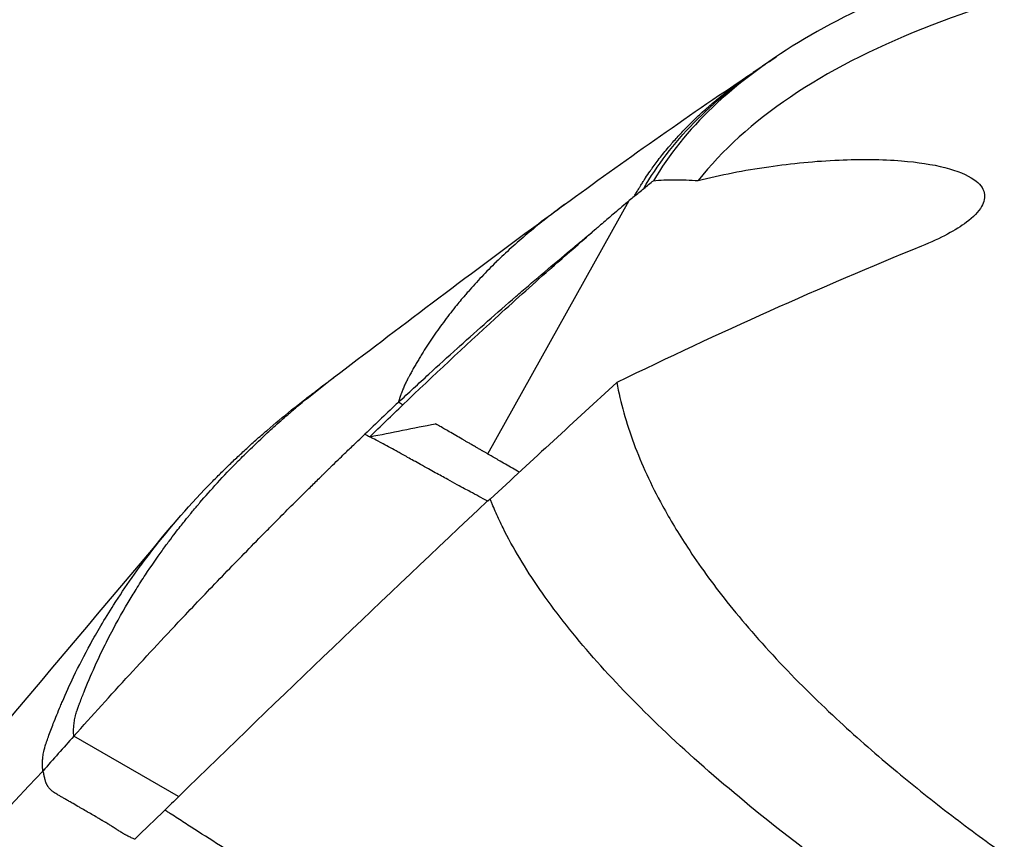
# Model space of a CAD drawing. Header units: millimetres. Extents: x 0 to 4378, y 0 to 2376.
# Tile 534 of 656: x 2697 to 2719, y 1098 to 1116. Entities that reach past the tile are written whole.
import ezdxf

# ---------------------------------------------------------------- set-up
doc = ezdxf.new("R2010")
doc.units = ezdxf.units.MM
doc.header["$LTSCALE"] = 0.2
doc.layers.add('01_Object Line', color=4, linetype='Continuous')

# ---------------------------------------------------------------- blocks, each defined once
blk = doc.blocks.new('A$C0a0b2bc4')
for p, q in [((-30.257, 247.048), (-27.175, 252.566)), ((-27.068, 252.656), (-27.068, 252.656)), ((-28.586, 252.48), (-28.587, 252.479)), ((-30.204, 246.063), (-30.254, 246.017)), ((-36.997, 239.584), (-39.278, 240.901))]:
    blk.add_line(p, q)
for centre, major_axis, ratio, start_param, end_param in [((-24.438, 253.901), (-4.339, -3.109), 0.115304, 5.278534, 5.309751), ((45.658, 181.818), (106.025, -10.648), 0.890124, 2.480425, 2.490527), ((-20.209, 241.276), (12.191, -7.007), 0.00024, 2.922842, 2.96268), ((-6.37, 1.038), (192.822, 322.541), 0.457822, 1.015805, 1.043687), ((83.598, 152.253), (-155.483, 16.109), 0.891199, 5.710298, 5.71733), ((-35.061, 227.939), (-53.694, -53.45), 0.127472, 4.62194, 4.627474), ((58.679, -27.845), (208.853, 361.745), 0.57735, 1.116345, 1.118683)]:
    blk.add_ellipse(centre, major_axis=major_axis, ratio=ratio, start_param=start_param, end_param=end_param)
for points, knots in [([(39.471, 247.874), (39.433, 247.896), (39.398, 247.915), (39.326, 247.957), (39.289, 247.978), (39.179, 248.04), (39.105, 248.082), (38.882, 248.206), (38.732, 248.289), (38.281, 248.536), (37.975, 248.7), (37.05, 249.185), (36.415, 249.503), (34.48, 250.438), (33.135, 251.04), (30.836, 252.004), (29.892, 252.382), (27.638, 253.241), (26.325, 253.71), (23.252, 254.737), (21.444, 255.291), (17.182, 256.471), (14.696, 257.065), (10.894, 257.835), (9.58, 258.076), (5.744, 258.706), (3.238, 259.022), (-1.661, 259.441), (-4.03, 259.539), (-9.601, 259.513), (-14.082, 259.26), (-20.271, 257.607), (-22.06, 256.879), (-24.919, 255.138), (-25.987, 254.128), (-26.648, 252.999)], [-12.394848, -12.394848, -12.394848, -12.394848, -12.368615, -12.368615, -12.342063, -12.342063, -12.288821, -12.288821, -12.182256, -12.182256, -11.970206, -11.970206, -11.54833, -11.54833, -10.709746, -10.709746, -10.156953, -10.156953, -9.427638, -9.427638, -8.478934, -8.478934, -7.206459, -7.206459, -6.534924, -6.534924, -5.237704, -5.237704, -3.929286, -3.929286, -1.992588, -1.992588, -0.996537, -0.996537, -0.000001, -0.000001, -0.000001, -0.000001]), ([(37.262, 247.198), (37.229, 247.217), (37.203, 247.232), (37.146, 247.265), (37.116, 247.282), (37.028, 247.332), (36.969, 247.365), (36.789, 247.467), (36.668, 247.534), (36.293, 247.741), (36.034, 247.882), (35.166, 248.342), (34.533, 248.662), (31.925, 249.929), (29.787, 250.849), (25.331, 252.566), (22.987, 253.371), (16.342, 255.389), (11.945, 256.433), (5.077, 257.6), (2.615, 257.924), (-5.188, 258.628), (-9.522, 258.505), (-15.927, 257.796), (-18.613, 257.174), (-22.985, 255.433), (-24.628, 254.323), (-25.675, 253.003)], [-6.77914, -6.77914, -6.77914, -6.77914, -6.770143, -6.770143, -6.760932, -6.760932, -6.742456, -6.742456, -6.705111, -6.705111, -6.627396, -6.627396, -6.444231, -6.444231, -5.883831, -5.883831, -5.314959, -5.314959, -4.309177, -4.309177, -3.739168, -3.739168, -2.454273, -2.454273, -1.234534, -1.234534, -0.000001, -0.000001, -0.000001, -0.000001]), ([(-24.477, 255.36), (-24.476, 255.36), (-24.476, 255.361), (-24.474, 255.362), (-24.473, 255.362), (-24.47, 255.364), (-24.468, 255.366), (-24.459, 255.372), (-24.452, 255.377), (-24.425, 255.395), (-24.404, 255.409), (-24.356, 255.442), (-24.329, 255.46), (-24.288, 255.487), (-24.275, 255.497), (-24.255, 255.51), (-24.248, 255.515), (-24.238, 255.522), (-24.234, 255.524), (-24.229, 255.528), (-24.227, 255.529), (-24.225, 255.53), (-24.225, 255.53), (-24.224, 255.531), (-24.224, 255.531), (-24.223, 255.532), (-24.223, 255.532), (-24.222, 255.532), (-24.222, 255.532), (-24.221, 255.533), (-24.221, 255.533), (-24.221, 255.533), (-24.221, 255.533), (-24.22, 255.533)], [0, 0, 0, 0, 0.00026969, 0.00026969, 0.00054627, 0.00054627, 0.001376, 0.001376, 0.00386518, 0.00386518, 0.01133274, 0.01133274, 0.02117402, 0.02117402, 0.02609384, 0.02609384, 0.02855336, 0.02855336, 0.02978293, 0.02978293, 0.03039762, 0.03039762, 0.03055141, 0.03055141, 0.03065617, 0.03065617, 0.03078525, 0.03078525, 0.0309256, 0.0309256, 0.03116282, 0.03116282, 0.03122171, 0.03122171, 0.03122171, 0.03122171]), ([(-27.068, 252.656), (-27.067, 252.658), (-27.066, 252.66), (-27.064, 252.663), (-27.064, 252.663), (-27.049, 252.69), (-27.034, 252.716), (-27.002, 252.77), (-26.986, 252.797), (-26.965, 252.832), (-26.96, 252.84), (-26.944, 252.866), (-26.933, 252.885), (-26.905, 252.929), (-26.889, 252.955), (-26.868, 252.989), (-26.863, 252.995), (-26.855, 253.008), (-26.851, 253.015), (-26.84, 253.031), (-26.833, 253.042), (-26.824, 253.055), (-26.823, 253.057), (-26.79, 253.107), (-26.757, 253.156), (-26.72, 253.209), (-26.718, 253.212), (-26.702, 253.234), (-26.688, 253.254), (-26.619, 253.35), (-26.56, 253.429), (-26.433, 253.592), (-26.365, 253.676), (-26.276, 253.779), (-26.261, 253.797), (-26.186, 253.883), (-26.124, 253.952), (-26.024, 254.059), (-25.99, 254.095), (-25.92, 254.167), (-25.885, 254.203), (-25.839, 254.247), (-25.831, 254.255), (-25.786, 254.3), (-25.748, 254.336), (-25.706, 254.376), (-25.703, 254.379), (-25.661, 254.419), (-25.622, 254.455), (-25.581, 254.493), (-25.578, 254.495), (-25.492, 254.573), (-25.409, 254.645), (-25.246, 254.783), (-25.166, 254.848), (-25.084, 254.913), (-25.08, 254.916), (-25.061, 254.931), (-25.047, 254.942), (-24.956, 255.013), (-24.88, 255.07), (-24.734, 255.177), (-24.663, 255.228), (-24.555, 255.304), (-24.515, 255.331), (-24.476, 255.358)], [-0.9999773, -0.9999773, -0.9999773, -0.9999773, -0.9996333, -0.9996333, -0.9995767, -0.9995767, -0.9954738, -0.9954738, -0.9915865, -0.9915865, -0.9904623, -0.9904623, -0.9878861, -0.9878861, -0.9843501, -0.9843501, -0.9834889, -0.9834889, -0.9826361, -0.9826361, -0.9813034, -0.9813034, -0.9809547, -0.9809547, -0.9749156, -0.9749156, -0.9745256, -0.9745256, -0.9721688, -0.9721688, -0.9631004, -0.9631004, -0.9540845, -0.9540845, -0.9522498, -0.9522498, -0.9451783, -0.9451783, -0.9416359, -0.9416359, -0.938213, -0.938213, -0.9375, -0.9375, -0.9341643, -0.9341643, -0.9338553, -0.9338553, -0.9304998, -0.9304998, -0.9302964, -0.9302964, -0.9230382, -0.9230382, -0.9157151, -0.9157151, -0.9153332, -0.9153332, -0.9140059, -0.9140059, -0.9066236, -0.9066236, -0.8992126, -0.8992126, -0.8946763, -0.8946763, -0.8946763, -0.8946763]), ([(-25.675, 253.003), (-25.191, 253.125), (-24.671, 253.228), (-23.633, 253.378), (-23.114, 253.428), (-22.132, 253.471), (-21.668, 253.466), (-20.892, 253.404), (-20.572, 253.356), (-20.028, 253.218), (-19.813, 253.13), (-19.538, 252.937), (-19.464, 252.839), (-19.418, 252.638), (-19.439, 252.538), (-19.564, 252.322), (-19.678, 252.206), (-19.944, 252.006), (-20.083, 251.92), (-20.41, 251.745), (-20.601, 251.657), (-20.809, 251.573)], [-1.150575, -1.150575, -1.150575, -1.150575, -0.986984, -0.986984, -0.832779, -0.832779, -0.690769, -0.690769, -0.575288, -0.575288, -0.460089, -0.460089, -0.36227, -0.36227, -0.271439, -0.271439, -0.168365, -0.168365, -0.087792, -0.087792, -0.000001, -0.000001, -0.000001, -0.000001]), ([(-26.858, 252.829), (-26.823, 252.858), (-26.788, 252.886), (-26.717, 252.944), (-26.682, 252.972), (-26.648, 252.999)], [-0.02826263, -0.02826263, -0.02826263, -0.02826263, -0.01433767, -0.01433767, -0.000001, -0.000001, -0.000001, -0.000001]), ([(-26.648, 252.999), (-26.501, 253.013), (-26.345, 253.021), (-26.019, 253.022), (-25.85, 253.016), (-25.675, 253.003)], [-0.1210449, -0.1210449, -0.1210449, -0.1210449, -0.0602182, -0.0602182, -0.000001, -0.000001, -0.000001, -0.000001]), ([(-27.068, 252.656), (-27.035, 252.684), (-27, 252.713), (-26.929, 252.772), (-26.893, 252.801), (-26.858, 252.829)], [-0.03069853, -0.03069853, -0.03069853, -0.03069853, -0.01512789, -0.01512789, -0.00000027, -0.00000027, -0.00000027, -0.00000027]), ([(-27.175, 252.566), (-27.282, 252.476), (-27.388, 252.386), (-27.578, 252.225), (-27.624, 252.185), (-27.778, 252.054), (-27.82, 252.018), (-27.893, 251.955), (-27.901, 251.949), (-27.981, 251.879)], [-0.3658927, -0.3658927, -0.3658927, -0.3658927, -0.2048528, -0.2048528, -0.0790967, -0.0790967, -0.0355171, -0.0355171, -0.0000369, -0.0000369, -0.0000369, -0.0000369]), ([(-33.619, 248.71), (-32.258, 249.746), (-30.73, 250.904), (-28.967, 252.201), (-28.777, 252.34), (-28.587, 252.479)], [0, 0, 0, 0, 0.6161112, 0.6161112, 0.6892389, 0.6892389, 0.6892389, 0.6892389]), ([(-28.587, 252.479), (-28.626, 252.45), (-28.666, 252.421), (-28.705, 252.392), (-28.816, 252.309), (-28.925, 252.225), (-29.032, 252.141), (-29.157, 252.042), (-29.279, 251.942), (-29.398, 251.842), (-29.517, 251.741), (-29.633, 251.639), (-29.747, 251.536), (-29.858, 251.435), (-29.966, 251.333), (-30.072, 251.23), (-30.074, 251.228), (-30.076, 251.226), (-30.077, 251.225), (-30.185, 251.12), (-30.289, 251.014), (-30.391, 250.907), (-30.492, 250.799), (-30.591, 250.691), (-30.687, 250.582), (-30.71, 250.556), (-30.732, 250.53), (-30.754, 250.504), (-30.826, 250.42), (-30.897, 250.336), (-30.965, 250.251), (-31.01, 250.195), (-31.054, 250.139), (-31.098, 250.083), (-31.141, 250.027), (-31.184, 249.97), (-31.226, 249.913), (-31.268, 249.857), (-31.308, 249.801), (-31.348, 249.745), (-31.39, 249.687), (-31.43, 249.628), (-31.47, 249.569), (-31.509, 249.511), (-31.548, 249.453), (-31.585, 249.395), (-31.623, 249.336), (-31.66, 249.278), (-31.696, 249.219), (-31.715, 249.189), (-31.733, 249.159), (-31.75, 249.13), (-31.768, 249.1), (-31.786, 249.07), (-31.803, 249.041), (-31.82, 249.011), (-31.837, 248.982), (-31.854, 248.952), (-31.872, 248.922), (-31.889, 248.892), (-31.906, 248.861), (-31.914, 248.846), (-31.922, 248.831), (-31.93, 248.816), (-31.939, 248.801), (-31.947, 248.786), (-31.955, 248.771), (-31.959, 248.763), (-31.963, 248.756), (-31.967, 248.749), (-31.971, 248.741), (-31.975, 248.733), (-31.979, 248.725), (-31.984, 248.718), (-31.988, 248.71), (-31.992, 248.703), (-31.992, 248.701), (-31.993, 248.699), (-31.994, 248.697), (-31.997, 248.692), (-32, 248.686), (-32.004, 248.68), (-32.005, 248.677), (-32.006, 248.675), (-32.008, 248.672), (-32.01, 248.667), (-32.013, 248.662), (-32.016, 248.657), (-32.017, 248.653), (-32.019, 248.65), (-32.021, 248.646), (-32.023, 248.642), (-32.025, 248.638), (-32.027, 248.634), (-32.035, 248.619), (-32.042, 248.604), (-32.049, 248.59), (-32.056, 248.575), (-32.063, 248.56), (-32.07, 248.546), (-32.076, 248.531), (-32.083, 248.517), (-32.089, 248.502), (-32.095, 248.488), (-32.101, 248.474), (-32.107, 248.459), (-32.109, 248.456), (-32.11, 248.452), (-32.112, 248.449), (-32.116, 248.438), (-32.12, 248.428), (-32.124, 248.417), (-32.13, 248.403), (-32.135, 248.389), (-32.14, 248.375), (-32.143, 248.368), (-32.145, 248.361), (-32.148, 248.354), (-32.15, 248.348), (-32.153, 248.341), (-32.155, 248.334), (-32.157, 248.327), (-32.16, 248.32), (-32.162, 248.314), (-32.164, 248.307), (-32.167, 248.3), (-32.169, 248.293), (-32.171, 248.286), (-32.173, 248.28), (-32.175, 248.273), (-32.177, 248.269), (-32.178, 248.266), (-32.179, 248.262), (-32.18, 248.259), (-32.181, 248.256), (-32.182, 248.253), (-32.183, 248.249), (-32.184, 248.246), (-32.185, 248.242), (-32.186, 248.239), (-32.187, 248.236), (-32.188, 248.232), (-32.189, 248.229), (-32.19, 248.226), (-32.191, 248.222), (-32.192, 248.221), (-32.192, 248.219), (-32.193, 248.217), (-32.193, 248.215), (-32.193, 248.214), (-32.194, 248.212), (-32.194, 248.211), (-32.195, 248.209), (-32.195, 248.207), (-32.196, 248.206), (-32.196, 248.204), (-32.197, 248.202), (-32.197, 248.201), (-32.198, 248.199), (-32.198, 248.197), (-32.199, 248.196), (-32.199, 248.194), (-32.2, 248.192), (-32.201, 248.189), (-32.201, 248.186), (-32.202, 248.183), (-32.203, 248.18), (-32.204, 248.178), (-32.204, 248.176), (-32.204, 248.175), (-32.205, 248.173), (-32.205, 248.172)], [8.420249, 8.420249, 8.420249, 8.420249, 8.449966, 8.449966, 8.449966, 8.534277, 8.534277, 8.534277, 8.63275, 8.63275, 8.63275, 8.731252, 8.731252, 8.731252, 8.828093, 8.828093, 8.828093, 8.829798, 8.829798, 8.829798, 8.928412, 8.928412, 8.928412, 9.027112, 9.027112, 9.027112, 9.050565, 9.050565, 9.050565, 9.125918, 9.125918, 9.125918, 9.17537, 9.17537, 9.17537, 9.224855, 9.224855, 9.224855, 9.273607, 9.273607, 9.273607, 9.323933, 9.323933, 9.323933, 9.373539, 9.373539, 9.373539, 9.423193, 9.423193, 9.423193, 9.448039, 9.448039, 9.448039, 9.472896, 9.472896, 9.472896, 9.49747, 9.49747, 9.49747, 9.522647, 9.522647, 9.522647, 9.535093, 9.535093, 9.535093, 9.547542, 9.547542, 9.547542, 9.553591, 9.553591, 9.553591, 9.559996, 9.559996, 9.559996, 9.566228, 9.566228, 9.566228, 9.567639, 9.567639, 9.567639, 9.572455, 9.572455, 9.572455, 9.574659, 9.574659, 9.574659, 9.578684, 9.578684, 9.578684, 9.581676, 9.581676, 9.581676, 9.584901, 9.584901, 9.584901, 9.59735, 9.59735, 9.59735, 9.609742, 9.609742, 9.609742, 9.622249, 9.622249, 9.622249, 9.634708, 9.634708, 9.634708, 9.637825, 9.637825, 9.637825, 9.647168, 9.647168, 9.647168, 9.659631, 9.659631, 9.659631, 9.665924, 9.665924, 9.665924, 9.672093, 9.672093, 9.672093, 9.678323, 9.678323, 9.678323, 9.684553, 9.684553, 9.684553, 9.690783, 9.690783, 9.690783, 9.694018, 9.694018, 9.694018, 9.697011, 9.697011, 9.697011, 9.700126, 9.700126, 9.700126, 9.703241, 9.703241, 9.703241, 9.706354, 9.706354, 9.706354, 9.708061, 9.708061, 9.708061, 9.709468, 9.709468, 9.709468, 9.711028, 9.711028, 9.711028, 9.712586, 9.712586, 9.712586, 9.714141, 9.714141, 9.714141, 9.715692, 9.715692, 9.715692, 9.718821, 9.718821, 9.718821, 9.720735, 9.720735, 9.720735, 9.721849, 9.721849, 9.721849, 9.721849]), ([(-32.205, 248.172), (-32.095, 248.275), (-31.985, 248.377), (-31.875, 248.48), (-31.764, 248.582), (-31.653, 248.684), (-31.542, 248.786), (-31.336, 248.975), (-31.129, 249.163), (-30.921, 249.351), (-30.905, 249.365), (-30.889, 249.379), (-30.873, 249.394), (-30.468, 249.759), (-30.058, 250.12), (-29.645, 250.478), (-29.601, 250.516), (-29.558, 250.553), (-29.514, 250.591), (-29.138, 250.915), (-28.758, 251.237), (-28.374, 251.555), (-28.292, 251.624), (-28.209, 251.692), (-28.125, 251.761), (-28.077, 251.8), (-28.029, 251.84), (-27.981, 251.879)], [0, 0, 0, 0, 0.0806234, 0.0806234, 0.0806234, 0.1611847, 0.1611847, 0.1611847, 0.3108286, 0.3108286, 0.3108286, 0.322312, 0.322312, 0.322312, 0.6139155, 0.6139155, 0.6139155, 0.6445675, 0.6445675, 0.6445675, 0.9095559, 0.9095559, 0.9095559, 0.9668263, 0.9668263, 0.9668263, 1, 1, 1, 1]), ([(-32.109, 248.117), (-31.447, 248.75), (-30.771, 249.384), (-29.704, 250.358), (-29.309, 250.714), (-28.632, 251.314), (-28.314, 251.593), (-27.981, 251.879)], [0.000001, 0.000001, 0.000001, 0.000001, 0.2988338, 0.2988338, 0.4730552, 0.4730552, 0.597661, 0.597661, 0.597661, 0.597661]), ([(-20.809, 251.573), (-21.91, 251.125), (-23.013, 250.653), (-25.227, 249.662), (-26.333, 249.144), (-27.446, 248.604)], [0.000001, 0.000001, 0.000001, 0.000001, 0.4668559, 0.4668559, 0.9337107, 0.9337107, 0.9337107, 0.9337107]), ([(-39.278, 240.901), (-39.279, 240.91), (-39.28, 240.918), (-39.28, 240.927), (-39.281, 240.935), (-39.282, 240.944), (-39.282, 240.952), (-39.283, 240.97), (-39.283, 240.987), (-39.283, 241.005), (-39.284, 241.041), (-39.282, 241.077), (-39.28, 241.115), (-39.277, 241.152), (-39.272, 241.191), (-39.265, 241.231), (-39.259, 241.268), (-39.251, 241.306), (-39.242, 241.345), (-39.241, 241.348), (-39.24, 241.351), (-39.239, 241.354), (-39.231, 241.387), (-39.221, 241.421), (-39.21, 241.456), (-39.208, 241.461), (-39.207, 241.466), (-39.205, 241.472), (-39.204, 241.475), (-39.202, 241.479), (-39.201, 241.482), (-39.2, 241.484), (-39.2, 241.486), (-39.199, 241.488), (-39.197, 241.494), (-39.195, 241.499), (-39.193, 241.505), (-39.191, 241.509), (-39.19, 241.513), (-39.188, 241.517), (-39.188, 241.519), (-39.187, 241.521), (-39.186, 241.523), (-39.183, 241.531), (-39.18, 241.54), (-39.177, 241.549), (-39.176, 241.552), (-39.175, 241.555), (-39.173, 241.558), (-39.169, 241.57), (-39.165, 241.582), (-39.16, 241.593), (-39.157, 241.602), (-39.154, 241.61), (-39.151, 241.618), (-39.15, 241.622), (-39.148, 241.625), (-39.147, 241.628), (-39.116, 241.71), (-39.085, 241.791), (-39.053, 241.87), (-39.048, 241.883), (-39.043, 241.896), (-39.038, 241.909), (-38.875, 242.312), (-38.704, 242.681), (-38.534, 243.015), (-38.386, 243.305), (-38.239, 243.57), (-38.096, 243.81), (-38.037, 243.909), (-37.98, 244.004), (-37.923, 244.095), (-37.853, 244.208), (-37.784, 244.314), (-37.718, 244.414), (-37.587, 244.613), (-37.465, 244.788), (-37.355, 244.94), (-37.302, 245.015), (-37.251, 245.084), (-37.203, 245.148), (-37.155, 245.212), (-37.111, 245.271), (-37.069, 245.324), (-37.029, 245.378), (-36.991, 245.425), (-36.958, 245.468), (-36.892, 245.552), (-36.84, 245.615), (-36.806, 245.658), (-36.788, 245.679), (-36.775, 245.696), (-36.766, 245.707), (-36.761, 245.712), (-36.758, 245.717), (-36.752, 245.724), (-36.747, 245.73), (-36.74, 245.738), (-36.731, 245.75), (-36.728, 245.753), (-36.725, 245.757), (-36.722, 245.761), (-36.703, 245.783), (-36.678, 245.814), (-36.648, 245.85), (-36.625, 245.876), (-36.601, 245.906), (-36.575, 245.936), (-36.56, 245.953), (-36.545, 245.971), (-36.53, 245.989), (-36.3, 246.257), (-36.026, 246.561), (-35.696, 246.895), (-35.612, 246.98), (-35.523, 247.067), (-35.431, 247.157), (-35.315, 247.27), (-35.192, 247.386), (-35.062, 247.506), (-35.015, 247.549), (-34.967, 247.593), (-34.918, 247.637), (-34.869, 247.681), (-34.819, 247.726), (-34.769, 247.77), (-34.719, 247.814), (-34.668, 247.858), (-34.618, 247.901), (-34.599, 247.918), (-34.579, 247.935), (-34.56, 247.952), (-34.528, 247.979), (-34.498, 248.005), (-34.469, 248.029), (-34.438, 248.055), (-34.409, 248.079), (-34.38, 248.104), (-34.379, 248.105), (-34.377, 248.107), (-34.375, 248.108), (-34.19, 248.262), (-33.999, 248.416), (-33.803, 248.569), (-33.742, 248.616), (-33.681, 248.663), (-33.619, 248.71)], [-1, -1, -1, -1, -0.9996299, -0.9996299, -0.9996299, -0.9992585, -0.9992585, -0.9992585, -0.9985118, -0.9985118, -0.9985118, -0.9970025, -0.9970025, -0.9970025, -0.9954711, -0.9954711, -0.9954711, -0.9940306, -0.9940306, -0.9940306, -0.9939167, -0.9939167, -0.9939167, -0.9927076, -0.9927076, -0.9927076, -0.9925229, -0.9925229, -0.9925229, -0.9923997, -0.9923997, -0.9923997, -0.9923382, -0.9923382, -0.9923382, -0.9921389, -0.9921389, -0.9921389, -0.9920032, -0.9920032, -0.9920032, -0.9919396, -0.9919396, -0.9919396, -0.9916477, -0.9916477, -0.9916477, -0.9915395, -0.9915395, -0.9915395, -0.9911369, -0.9911369, -0.9911369, -0.9908527, -0.9908527, -0.9908527, -0.9907344, -0.9907344, -0.9907344, -0.987909, -0.987909, -0.987909, -0.9874459, -0.9874459, -0.9874459, -0.9729653, -0.9729653, -0.9729653, -0.9604185, -0.9604185, -0.9604185, -0.9552462, -0.9552462, -0.9552462, -0.9488565, -0.9488565, -0.9488565, -0.9361833, -0.9361833, -0.9361833, -0.9299864, -0.9299864, -0.9299864, -0.9237069, -0.9237069, -0.9237069, -0.9174659, -0.9174659, -0.9174659, -0.9050944, -0.9050944, -0.9050944, -0.8989368, -0.8989368, -0.8989368, -0.895897, -0.895897, -0.895897, -0.8935116, -0.8935116, -0.8935116, -0.8928571, -0.8928571, -0.8928571, -0.8891852, -0.8891852, -0.8891852, -0.8864799, -0.8864799, -0.8864799, -0.8849398, -0.8849398, -0.8849398, -0.8618827, -0.8618827, -0.8618827, -0.85599, -0.85599, -0.85599, -0.848521, -0.848521, -0.848521, -0.8457982, -0.8457982, -0.8457982, -0.8430817, -0.8430817, -0.8430817, -0.840359, -0.840359, -0.840359, -0.8392857, -0.8392857, -0.8392857, -0.8374974, -0.8374974, -0.8374974, -0.8356247, -0.8356247, -0.8356247, -0.8355115, -0.8355115, -0.8355115, -0.8235942, -0.8235942, -0.8235942, -0.8198986, -0.8198986, -0.8198986, -0.8198986]), ([(-27.446, 248.604), (-27.906, 248.183), (-28.366, 247.76), (-29.286, 246.913), (-29.745, 246.488), (-30.204, 246.063)], [0.000001, 0.000001, 0.000001, 0.000001, 0.2015129, 0.2015129, 0.4030424, 0.4030424, 0.4030424, 0.4030424]), ([(-27.446, 248.604), (-27.366, 248.168), (-27.242, 247.725), (-26.909, 246.83), (-26.701, 246.378), (-26.287, 245.621), (-26.106, 245.319), (-25.65, 244.624), (-25.363, 244.228), (-24.875, 243.614), (-24.694, 243.396), (-24.115, 242.729), (-23.687, 242.274), (-23.017, 241.616), (-22.806, 241.415), (-22.193, 240.85), (-21.775, 240.485), (-20.957, 239.805), (-20.561, 239.489), (-19.756, 238.873), (-19.353, 238.577), (-18.754, 238.151), (-18.569, 238.022), (-18.195, 237.765), (-18.006, 237.637), (-17.624, 237.383), (-17.432, 237.257), (-17.029, 236.998), (-16.82, 236.866), (-16.4, 236.605), (-16.185, 236.474), (-15.708, 236.188), (-15.443, 236.034), (-14.93, 235.741), (-14.685, 235.604), (-14.215, 235.346), (-13.993, 235.226), (-13.23, 234.822), (-12.675, 234.538), (-11.879, 234.144), (-11.64, 234.027), (-9.988, 233.231), (-8.5, 232.566), (-6.583, 231.771), (-6.198, 231.614), (-4.96, 231.118), (-4.093, 230.785), (-2.721, 230.28), (-2.222, 230.1), (-0.729, 229.576), (0.278, 229.239), (2.919, 228.397), (4.571, 227.913), (7.954, 227.004), (9.683, 226.582), (11.415, 226.203)], [0.000001, 0.000001, 0.000001, 0.000001, 0.335255, 0.335255, 0.666491, 0.666491, 0.883466, 0.883466, 1.164575, 1.164575, 1.318147, 1.318147, 1.634243, 1.634243, 1.77361, 1.77361, 2.025004, 2.025004, 2.243528, 2.243528, 2.452166, 2.452166, 2.542971, 2.542971, 2.633692, 2.633692, 2.723221, 2.723221, 2.818462, 2.818462, 2.915585, 2.915585, 3.030698, 3.030698, 3.132206, 3.132206, 3.223063, 3.223063, 3.442927, 3.442927, 3.536547, 3.536547, 4.083234, 4.083234, 4.21921, 4.21921, 4.519173, 4.519173, 4.687527, 4.687527, 5.022391, 5.022391, 5.555294, 5.555294, 6.103047, 6.103047, 6.103047, 6.103047]), ([(-39.953, 240.141), (-39.953, 240.149), (-39.954, 240.157), (-39.955, 240.171), (-39.956, 240.175), (-39.957, 240.193), (-39.958, 240.197), (-39.958, 240.208), (-39.959, 240.217), (-39.96, 240.233), (-39.96, 240.243), (-39.962, 240.29), (-39.962, 240.329), (-39.958, 240.395), (-39.955, 240.422), (-39.947, 240.488), (-39.941, 240.526), (-39.922, 240.617), (-39.907, 240.674), (-39.885, 240.741), (-39.882, 240.749), (-39.877, 240.764), (-39.874, 240.772), (-39.865, 240.797), (-39.859, 240.813), (-39.846, 240.849), (-39.84, 240.867), (-39.798, 240.982), (-39.762, 241.079), (-39.675, 241.302), (-39.624, 241.429), (-39.556, 241.589), (-39.542, 241.623), (-39.449, 241.838), (-39.368, 242.017), (-39.167, 242.434), (-39.046, 242.67), (-38.844, 243.038), (-38.767, 243.172), (-38.599, 243.456), (-38.506, 243.608), (-38.155, 244.157), (-37.877, 244.553), (-37.176, 245.457), (-36.734, 245.963), (-36.186, 246.521), (-36.123, 246.585), (-35.992, 246.714), (-35.925, 246.779), (-35.824, 246.876), (-35.79, 246.909), (-35.683, 247.01), (-35.612, 247.077), (-35.463, 247.213), (-35.387, 247.282), (-35.231, 247.421), (-35.152, 247.489), (-34.894, 247.712), (-34.715, 247.86), (-34.438, 248.082), (-34.342, 248.158), (-34.181, 248.283), (-34.116, 248.333), (-34.051, 248.382)], [0, 0, 0, 0, 0.0076206, 0.0076206, 0.0136668, 0.0136668, 0.0160978, 0.0160978, 0.0180733, 0.0180733, 0.0205968, 0.0205968, 0.0308141, 0.0308141, 0.0375306, 0.0375306, 0.0462268, 0.0462268, 0.0572999, 0.0572999, 0.0587121, 0.0587121, 0.0601757, 0.0601757, 0.0632686, 0.0632686, 0.0663572, 0.0663572, 0.0828956, 0.0828956, 0.1052171, 0.1052171, 0.1110504, 0.1110504, 0.141876, 0.141876, 0.1830086, 0.1830086, 0.2063696, 0.2063696, 0.2330506, 0.2330506, 0.3040595, 0.3040595, 0.3982182, 0.3982182, 0.4101683, 0.4101683, 0.4225775, 0.4225775, 0.4289545, 0.4289545, 0.4423049, 0.4423049, 0.4561407, 0.4561407, 0.4703557, 0.4703557, 0.4997918, 0.4997918, 0.514907, 0.514907, 0.5251268, 0.5251268, 0.5251268, 0.5251268]), ([(-32.83, 247.422), (-32.714, 247.535), (-32.59, 247.655), (-32.35, 247.886), (-32.228, 248.003), (-32.109, 248.117)], [0.0000204, 0.0000204, 0.0000204, 0.0000204, 0.0529294, 0.0529294, 0.1060918, 0.1060918, 0.1060918, 0.1060918]), ([(-32.83, 247.422), (-32.592, 247.469), (-32.352, 247.517), (-31.876, 247.612), (-31.636, 247.659), (-31.398, 247.706)], [0.000015, 0.000015, 0.000015, 0.000015, 0.1074051, 0.1074051, 0.2148843, 0.2148843, 0.2148843, 0.2148843]), ([(-29.569, 246.651), (-29.62, 246.68), (-29.671, 246.709), (-29.722, 246.739), (-29.824, 246.797), (-29.926, 246.856), (-30.028, 246.915), (-30.037, 246.921), (-30.047, 246.926), (-30.056, 246.932), (-30.113, 246.964), (-30.171, 246.998), (-30.227, 247.03), (-30.237, 247.036), (-30.247, 247.042), (-30.257, 247.047), (-30.266, 247.053), (-30.275, 247.058), (-30.283, 247.063), (-30.292, 247.068), (-30.301, 247.073), (-30.31, 247.078), (-30.319, 247.083), (-30.328, 247.089), (-30.337, 247.094), (-30.347, 247.1), (-30.357, 247.105), (-30.366, 247.111), (-30.37, 247.113), (-30.374, 247.115), (-30.378, 247.118), (-30.388, 247.123), (-30.398, 247.129), (-30.409, 247.135), (-30.419, 247.141), (-30.43, 247.148), (-30.441, 247.154), (-30.452, 247.16), (-30.463, 247.166), (-30.474, 247.173), (-30.485, 247.179), (-30.496, 247.186), (-30.507, 247.192), (-30.514, 247.196), (-30.522, 247.2), (-30.529, 247.205), (-30.542, 247.212), (-30.555, 247.22), (-30.568, 247.227), (-30.595, 247.242), (-30.619, 247.257), (-30.644, 247.271), (-30.654, 247.277), (-30.664, 247.283), (-30.675, 247.289), (-30.695, 247.3), (-30.714, 247.312), (-30.733, 247.322), (-30.753, 247.334), (-30.772, 247.345), (-30.79, 247.355), (-30.799, 247.36), (-30.807, 247.365), (-30.816, 247.37), (-30.866, 247.399), (-30.911, 247.425), (-30.952, 247.449), (-31.065, 247.514), (-31.142, 247.559), (-31.199, 247.591), (-31.215, 247.601), (-31.23, 247.61), (-31.244, 247.617), (-31.247, 247.619), (-31.25, 247.621), (-31.253, 247.623), (-31.269, 247.632), (-31.283, 247.64), (-31.295, 247.647), (-31.298, 247.649), (-31.301, 247.65), (-31.304, 247.652), (-31.315, 247.658), (-31.324, 247.664), (-31.332, 247.668), (-31.338, 247.672), (-31.344, 247.675), (-31.35, 247.679), (-31.356, 247.682), (-31.362, 247.686), (-31.367, 247.689), (-31.372, 247.691), (-31.376, 247.694), (-31.381, 247.696), (-31.383, 247.698), (-31.386, 247.699), (-31.388, 247.701), (-31.391, 247.703), (-31.395, 247.704), (-31.398, 247.706)], [0.180667, 0.180667, 0.180667, 0.180667, 0.230184, 0.230184, 0.230184, 0.329542, 0.329542, 0.329542, 0.338819, 0.338819, 0.338819, 0.393388, 0.393388, 0.393388, 0.403194, 0.403194, 0.403194, 0.412349, 0.412349, 0.412349, 0.421704, 0.421704, 0.421704, 0.431182, 0.431182, 0.431182, 0.440848, 0.440848, 0.440848, 0.444647, 0.444647, 0.444647, 0.454023, 0.454023, 0.454023, 0.463619, 0.463619, 0.463619, 0.473345, 0.473345, 0.473345, 0.483284, 0.483284, 0.483284, 0.490128, 0.490128, 0.490128, 0.502906, 0.502906, 0.502906, 0.529365, 0.529365, 0.529365, 0.540738, 0.540738, 0.540738, 0.563122, 0.563122, 0.563122, 0.586712, 0.586712, 0.586712, 0.598137, 0.598137, 0.598137, 0.665013, 0.665013, 0.665013, 0.851695, 0.851695, 0.851695, 0.906532, 0.906532, 0.906532, 0.920416, 0.920416, 0.920416, 0.988957, 0.988957, 0.988957, 1.007901, 1.007901, 1.007901, 1.073297, 1.073297, 1.073297, 1.126053, 1.126053, 1.126053, 1.188825, 1.188825, 1.188825, 1.244604, 1.244604, 1.244604, 1.279456, 1.279456, 1.279456, 1.326007, 1.326007, 1.326007, 1.326007]), ([(-39.278, 240.901), (-38.877, 241.349), (-38.473, 241.795), (-38.066, 242.238), (-37.663, 242.676), (-37.258, 243.111), (-36.848, 243.544), (-36.563, 243.845), (-36.276, 244.146), (-35.987, 244.445), (-35.706, 244.735), (-35.424, 245.024), (-35.14, 245.312), (-35.073, 245.38), (-35.006, 245.447), (-34.939, 245.514), (-34.835, 245.62), (-34.73, 245.725), (-34.626, 245.829), (-34.511, 245.944), (-34.397, 246.057), (-34.283, 246.171), (-34.216, 246.237), (-34.147, 246.304), (-34.08, 246.371), (-34.011, 246.439), (-33.943, 246.506), (-33.877, 246.57), (-33.869, 246.579), (-33.86, 246.587), (-33.852, 246.595), (-33.811, 246.635), (-33.77, 246.675), (-33.727, 246.717), (-33.711, 246.733), (-33.695, 246.749), (-33.678, 246.765), (-33.628, 246.814), (-33.574, 246.866), (-33.517, 246.921), (-33.473, 246.964), (-33.426, 247.009), (-33.377, 247.057), (-33.313, 247.119), (-33.246, 247.183), (-33.179, 247.247), (-33.148, 247.277), (-33.117, 247.307), (-33.086, 247.337), (-33.035, 247.386), (-32.985, 247.434), (-32.934, 247.482)], [-1, -1, -1, -1, -0.7974914, -0.7974914, -0.7974914, -0.5974572, -0.5974572, -0.5974572, -0.4578776, -0.4578776, -0.4578776, -0.322347, -0.322347, -0.322347, -0.2905473, -0.2905473, -0.2905473, -0.2409325, -0.2409325, -0.2409325, -0.1868164, -0.1868164, -0.1868164, -0.1551594, -0.1551594, -0.1551594, -0.1231791, -0.1231791, -0.1231791, -0.1190511, -0.1190511, -0.1190511, -0.0991459, -0.0991459, -0.0991459, -0.0918059, -0.0918059, -0.0918059, -0.069058, -0.069058, -0.069058, -0.0512858, -0.0512858, -0.0512858, -0.0281056, -0.0281056, -0.0281056, -0.0174032, -0.0174032, -0.0174032, 0, 0, 0, 0]), ([(-30.268, 246.025), (-30.39, 246.09), (-30.514, 246.156), (-30.681, 246.247), (-30.723, 246.269), (-30.816, 246.32), (-30.869, 246.349), (-30.99, 246.415), (-31.061, 246.454), (-31.221, 246.541), (-31.309, 246.59), (-31.452, 246.668), (-31.502, 246.696), (-31.61, 246.756), (-31.666, 246.786), (-31.773, 246.846), (-31.824, 246.874), (-31.919, 246.926), (-31.962, 246.95), (-32.041, 246.994), (-32.08, 247.016), (-32.151, 247.055), (-32.183, 247.073), (-32.324, 247.151), (-32.433, 247.211), (-32.69, 247.35), (-32.798, 247.403), (-32.83, 247.422)], [0.000001, 0.000001, 0.000001, 0.000001, 0.1039029, 0.1039029, 0.1359113, 0.1359113, 0.1787446, 0.1787446, 0.2347358, 0.2347358, 0.3088954, 0.3088954, 0.3501946, 0.3501946, 0.3983336, 0.3983336, 0.4426619, 0.4426619, 0.4825319, 0.4825319, 0.5160415, 0.5160415, 0.5464498, 0.5464498, 0.6552762, 0.6552762, 0.815295, 0.815295, 0.815295, 0.815295]), ([(-30.254, 246.017), (-30.256, 246.018), (-30.258, 246.019), (-30.263, 246.022), (-30.265, 246.023), (-30.268, 246.025)], [0.000001, 0.000001, 0.000001, 0.000001, 0.002017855, 0.002017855, 0.004034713, 0.004034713, 0.004034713, 0.004034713]), ([(8.702, 223.531), (8.627, 223.553), (8.553, 223.575), (8.479, 223.598), (8.405, 223.621), (8.331, 223.643), (8.257, 223.666), (8.109, 223.711), (7.961, 223.757), (7.813, 223.803), (7.517, 223.895), (7.222, 223.987), (6.926, 224.081), (6.336, 224.268), (5.747, 224.459), (5.159, 224.654), (3.984, 225.043), (2.815, 225.447), (1.657, 225.864), (0.499, 226.28), (-0.648, 226.71), (-1.782, 227.15), (-2.915, 227.591), (-4.034, 228.042), (-5.135, 228.503), (-6.236, 228.964), (-7.319, 229.435), (-8.381, 229.913), (-9.442, 230.392), (-10.482, 230.878), (-11.497, 231.37), (-12.005, 231.616), (-12.506, 231.864), (-13.001, 232.113), (-13.495, 232.362), (-13.983, 232.612), (-14.463, 232.863), (-14.943, 233.115), (-15.415, 233.368), (-15.878, 233.622), (-16.111, 233.749), (-16.34, 233.876), (-16.568, 234.004), (-16.794, 234.131), (-17.018, 234.259), (-17.239, 234.387), (-17.46, 234.514), (-17.678, 234.642), (-17.893, 234.771), (-18.109, 234.899), (-18.321, 235.027), (-18.531, 235.156), (-18.951, 235.413), (-19.361, 235.67), (-19.76, 235.927), (-20.159, 236.185), (-20.549, 236.442), (-20.929, 236.7), (-21.308, 236.957), (-21.678, 237.214), (-22.038, 237.47), (-22.758, 237.983), (-23.438, 238.494), (-24.076, 239.001), (-24.714, 239.508), (-25.31, 240.011), (-25.861, 240.508), (-26.412, 241.006), (-26.919, 241.497), (-27.378, 241.981), (-27.838, 242.464), (-28.251, 242.94), (-28.615, 243.407), (-28.98, 243.873), (-29.296, 244.33), (-29.562, 244.776), (-29.695, 244.999), (-29.816, 245.219), (-29.924, 245.436), (-29.978, 245.545), (-30.029, 245.652), (-30.077, 245.76), (-30.101, 245.813), (-30.124, 245.866), (-30.146, 245.92), (-30.157, 245.946), (-30.168, 245.973), (-30.179, 245.999), (-30.188, 246.02), (-30.196, 246.042), (-30.204, 246.063)], [0, 0, 0, 0, 0.003914, 0.003914, 0.003914, 0.007828, 0.007828, 0.007828, 0.015656, 0.015656, 0.015656, 0.031312, 0.031312, 0.031312, 0.062623, 0.062623, 0.062623, 0.125247, 0.125247, 0.125247, 0.18787, 0.18787, 0.18787, 0.250493, 0.250493, 0.250493, 0.313116, 0.313116, 0.313116, 0.37574, 0.37574, 0.37574, 0.407051, 0.407051, 0.407051, 0.438363, 0.438363, 0.438363, 0.469675, 0.469675, 0.469675, 0.485368, 0.485368, 0.485368, 0.500986, 0.500986, 0.500986, 0.516605, 0.516605, 0.516605, 0.532223, 0.532223, 0.532223, 0.56346, 0.56346, 0.56346, 0.594697, 0.594697, 0.594697, 0.625934, 0.625934, 0.625934, 0.688408, 0.688408, 0.688408, 0.750881, 0.750881, 0.750881, 0.813355, 0.813355, 0.813355, 0.875829, 0.875829, 0.875829, 0.938303, 0.938303, 0.938303, 0.969539, 0.969539, 0.969539, 0.985158, 0.985158, 0.985158, 0.992967, 0.992967, 0.992967, 0.996872, 0.996872, 0.996872, 1, 1, 1, 1]), ([(-37.949, 238.656), (-37.952, 238.657), (-37.955, 238.658), (-37.957, 238.659), (-37.966, 238.663), (-37.975, 238.666), (-37.983, 238.67), (-38.011, 238.682), (-38.039, 238.695), (-38.067, 238.709), (-38.071, 238.711), (-38.076, 238.713), (-38.08, 238.715), (-38.094, 238.722), (-38.108, 238.729), (-38.122, 238.737), (-38.133, 238.743), (-38.144, 238.749), (-38.155, 238.755), (-38.16, 238.757), (-38.164, 238.759), (-38.168, 238.762), (-38.169, 238.762), (-38.17, 238.763), (-38.171, 238.763), (-38.192, 238.775), (-38.214, 238.788), (-38.238, 238.803), (-38.243, 238.806), (-38.249, 238.809), (-38.254, 238.813), (-38.277, 238.826), (-38.3, 238.841), (-38.325, 238.857), (-38.329, 238.859), (-38.332, 238.862), (-38.336, 238.864), (-38.369, 238.886), (-38.391, 238.9), (-38.418, 238.917), (-38.443, 238.933), (-38.467, 238.949), (-38.492, 238.965), (-38.496, 238.968), (-38.499, 238.97), (-38.502, 238.972), (-38.508, 238.976), (-38.514, 238.979), (-38.521, 238.984), (-38.526, 238.987), (-38.531, 238.99), (-38.537, 238.993), (-38.55, 239.001), (-38.565, 239.01), (-38.584, 239.021), (-38.587, 239.023), (-38.591, 239.026), (-38.595, 239.028), (-38.604, 239.033), (-38.614, 239.039), (-38.624, 239.045), (-38.634, 239.05), (-38.644, 239.056), (-38.654, 239.062), (-38.658, 239.064), (-38.661, 239.066), (-38.665, 239.068), (-38.681, 239.078), (-38.697, 239.087), (-38.712, 239.095), (-38.728, 239.105), (-38.744, 239.114), (-38.76, 239.123), (-38.773, 239.131), (-38.786, 239.138), (-38.799, 239.146), (-38.84, 239.169), (-38.879, 239.192), (-38.918, 239.215), (-38.934, 239.224), (-38.95, 239.233), (-38.966, 239.242), (-38.972, 239.246), (-38.978, 239.249), (-38.984, 239.253), (-39.021, 239.274), (-39.058, 239.296), (-39.094, 239.317), (-39.114, 239.328), (-39.135, 239.34), (-39.155, 239.352), (-39.201, 239.379), (-39.247, 239.405), (-39.292, 239.432), (-39.321, 239.448), (-39.349, 239.465), (-39.378, 239.481), (-39.403, 239.496), (-39.428, 239.511), (-39.454, 239.525), (-39.476, 239.538), (-39.499, 239.551), (-39.521, 239.564), (-39.541, 239.576), (-39.561, 239.587), (-39.581, 239.599), (-39.592, 239.606), (-39.604, 239.612), (-39.616, 239.619), (-39.628, 239.626), (-39.64, 239.633), (-39.651, 239.64), (-39.662, 239.647), (-39.674, 239.653), (-39.684, 239.66), (-39.69, 239.663), (-39.695, 239.667), (-39.7, 239.67), (-39.705, 239.672), (-39.709, 239.675), (-39.713, 239.678), (-39.714, 239.678), (-39.715, 239.679), (-39.717, 239.68), (-39.72, 239.682), (-39.724, 239.685), (-39.726, 239.687), (-39.73, 239.689), (-39.733, 239.692), (-39.737, 239.694), (-39.738, 239.695), (-39.739, 239.696), (-39.739, 239.696), (-39.744, 239.7), (-39.75, 239.705), (-39.757, 239.711), (-39.763, 239.715), (-39.769, 239.72), (-39.775, 239.726), (-39.782, 239.733), (-39.79, 239.741), (-39.799, 239.751), (-39.802, 239.755), (-39.806, 239.759), (-39.81, 239.763), (-39.817, 239.772), (-39.825, 239.782), (-39.833, 239.792), (-39.836, 239.797), (-39.839, 239.801), (-39.842, 239.806), (-39.846, 239.813), (-39.85, 239.819), (-39.854, 239.825), (-39.856, 239.827), (-39.857, 239.83), (-39.858, 239.832), (-39.86, 239.835), (-39.862, 239.838), (-39.863, 239.841), (-39.868, 239.85), (-39.872, 239.857), (-39.875, 239.864), (-39.878, 239.87), (-39.88, 239.876), (-39.882, 239.88), (-39.883, 239.883), (-39.885, 239.887), (-39.886, 239.891), (-39.887, 239.892), (-39.887, 239.893), (-39.887, 239.894), (-39.889, 239.899), (-39.891, 239.906), (-39.894, 239.914), (-39.894, 239.915), (-39.894, 239.916), (-39.895, 239.917), (-39.897, 239.925), (-39.9, 239.934), (-39.902, 239.944), (-39.903, 239.947), (-39.904, 239.95), (-39.904, 239.952), (-39.905, 239.957), (-39.907, 239.961), (-39.907, 239.965), (-39.909, 239.973), (-39.911, 239.979), (-39.912, 239.985), (-39.912, 239.987), (-39.913, 239.988), (-39.913, 239.99), (-39.916, 240.004), (-39.919, 240.018), (-39.922, 240.03), (-39.923, 240.038), (-39.925, 240.044), (-39.926, 240.051), (-39.927, 240.054), (-39.927, 240.056), (-39.928, 240.059), (-39.928, 240.061), (-39.929, 240.065), (-39.93, 240.068), (-39.933, 240.082), (-39.937, 240.095), (-39.94, 240.107), (-39.943, 240.114), (-39.945, 240.121), (-39.947, 240.128), (-39.949, 240.133), (-39.951, 240.137), (-39.953, 240.141)], [0, 0, 0, 0, 0.0029676, 0.0029676, 0.0029676, 0.0116446, 0.0116446, 0.0116446, 0.0403304, 0.0403304, 0.0403304, 0.0450204, 0.0450204, 0.0450204, 0.0595523, 0.0595523, 0.0595523, 0.0714286, 0.0714286, 0.0714286, 0.0766618, 0.0766618, 0.0766618, 0.0780665, 0.0780665, 0.0780665, 0.1064182, 0.1064182, 0.1064182, 0.1127904, 0.1127904, 0.1127904, 0.1388033, 0.1388033, 0.1388033, 0.1428234, 0.1428234, 0.1428234, 0.1770768, 0.1770768, 0.1770768, 0.2087506, 0.2087506, 0.2087506, 0.2138557, 0.2138557, 0.2138557, 0.2285546, 0.2285546, 0.2285546, 0.2376913, 0.2376913, 0.2376913, 0.2582766, 0.2582766, 0.2582766, 0.2623553, 0.2623553, 0.2623553, 0.2719226, 0.2719226, 0.2719226, 0.2819236, 0.2819236, 0.2819236, 0.2857143, 0.2857143, 0.2857143, 0.3035069, 0.3035069, 0.3035069, 0.3232828, 0.3232828, 0.3232828, 0.3405637, 0.3405637, 0.3405637, 0.3930227, 0.3930227, 0.3930227, 0.4142293, 0.4142293, 0.4142293, 0.4223453, 0.4223453, 0.4223453, 0.4723638, 0.4723638, 0.4723638, 0.5, 0.5, 0.5, 0.5639592, 0.5639592, 0.5639592, 0.6041658, 0.6041658, 0.6041658, 0.6403954, 0.6403954, 0.6403954, 0.6723201, 0.6723201, 0.6723201, 0.7, 0.7, 0.7, 0.7162198, 0.7162198, 0.7162198, 0.7324397, 0.7324397, 0.7324397, 0.7492117, 0.7492117, 0.7492117, 0.7582038, 0.7582038, 0.7582038, 0.765437, 0.765437, 0.765437, 0.7676874, 0.7676874, 0.7676874, 0.7745793, 0.7745793, 0.7745793, 0.7859035, 0.7859035, 0.7859035, 0.7882288, 0.7882288, 0.7882288, 0.8026943, 0.8026943, 0.8026943, 0.8140664, 0.8140664, 0.8140664, 0.8276466, 0.8276466, 0.8276466, 0.8335675, 0.8335675, 0.8335675, 0.8451581, 0.8451581, 0.8451581, 0.85, 0.85, 0.85, 0.8572337, 0.8572337, 0.8572337, 0.8604657, 0.8604657, 0.8604657, 0.8644279, 0.8644279, 0.8644279, 0.876354, 0.876354, 0.876354, 0.8875, 0.8875, 0.8875, 0.8965146, 0.8965146, 0.8965146, 0.8982266, 0.8982266, 0.8982266, 0.9081498, 0.9081498, 0.9081498, 0.9092497, 0.9092497, 0.9092497, 0.9186253, 0.9186253, 0.9186253, 0.9210478, 0.9210478, 0.9210478, 0.9247465, 0.9247465, 0.9247465, 0.9313079, 0.9313079, 0.9313079, 0.9329084, 0.9329084, 0.9329084, 0.9490253, 0.9490253, 0.9490253, 0.9588151, 0.9588151, 0.9588151, 0.9625, 0.9625, 0.9625, 0.9666581, 0.9666581, 0.9666581, 0.9827553, 0.9827553, 0.9827553, 0.9928717, 0.9928717, 0.9928717, 0.9999988, 0.9999988, 0.9999988, 0.9999988]), ([(1.711, 216.85), (1.644, 216.887), (1.578, 216.923), (1.511, 216.96), (1.445, 216.996), (1.378, 217.033), (1.312, 217.069), (1.179, 217.142), (1.046, 217.215), (0.913, 217.288), (0.648, 217.434), (0.382, 217.58), (0.117, 217.726), (-0.414, 218.018), (-0.944, 218.309), (-1.473, 218.6), (-2.532, 219.182), (-3.586, 219.763), (-4.633, 220.341), (-5.68, 220.919), (-6.72, 221.494), (-7.749, 222.065), (-8.778, 222.636), (-9.797, 223.203), (-10.803, 223.764), (-11.809, 224.326), (-12.802, 224.881), (-13.78, 225.43), (-14.757, 225.979), (-15.719, 226.522), (-16.662, 227.056), (-17.134, 227.323), (-17.601, 227.588), (-18.064, 227.851), (-18.527, 228.114), (-18.984, 228.375), (-19.437, 228.633), (-19.889, 228.892), (-20.337, 229.148), (-20.779, 229.402), (-21.001, 229.529), (-21.221, 229.655), (-21.44, 229.781), (-21.657, 229.907), (-21.873, 230.031), (-22.088, 230.155), (-22.303, 230.28), (-22.517, 230.403), (-22.729, 230.526), (-22.941, 230.649), (-23.151, 230.771), (-23.36, 230.892), (-23.778, 231.135), (-24.19, 231.375), (-24.596, 231.611), (-25.002, 231.848), (-25.402, 232.082), (-25.795, 232.312), (-26.189, 232.542), (-26.576, 232.769), (-26.956, 232.993), (-27.716, 233.441), (-28.45, 233.874), (-29.155, 234.293), (-29.86, 234.712), (-30.536, 235.116), (-31.181, 235.503), (-31.826, 235.891), (-32.44, 236.262), (-33.02, 236.615), (-33.6, 236.969), (-34.146, 237.304), (-34.658, 237.621), (-35.169, 237.938), (-35.645, 238.236), (-36.085, 238.515), (-36.305, 238.654), (-36.516, 238.789), (-36.718, 238.918), (-36.819, 238.983), (-36.917, 239.047), (-37.014, 239.109), (-37.062, 239.14), (-37.11, 239.171), (-37.157, 239.202), (-37.18, 239.217), (-37.203, 239.232), (-37.227, 239.247), (-37.25, 239.262), (-37.273, 239.277), (-37.296, 239.292)], [0, 0, 0, 0, 0.0039109, 0.0039109, 0.0039109, 0.0078218, 0.0078218, 0.0078218, 0.0156437, 0.0156437, 0.0156437, 0.0312874, 0.0312874, 0.0312874, 0.0625747, 0.0625747, 0.0625747, 0.1251494, 0.1251494, 0.1251494, 0.1877242, 0.1877242, 0.1877242, 0.2502989, 0.2502989, 0.2502989, 0.3128736, 0.3128736, 0.3128736, 0.3754483, 0.3754483, 0.3754483, 0.4067357, 0.4067357, 0.4067357, 0.4380231, 0.4380231, 0.4380231, 0.4693104, 0.4693104, 0.4693104, 0.4849915, 0.4849915, 0.4849915, 0.5005978, 0.5005978, 0.5005978, 0.5162041, 0.5162041, 0.5162041, 0.5318104, 0.5318104, 0.5318104, 0.5630231, 0.5630231, 0.5630231, 0.5942357, 0.5942357, 0.5942357, 0.6254483, 0.6254483, 0.6254483, 0.6878736, 0.6878736, 0.6878736, 0.7502989, 0.7502989, 0.7502989, 0.8127242, 0.8127242, 0.8127242, 0.8751494, 0.8751494, 0.8751494, 0.9375747, 0.9375747, 0.9375747, 0.9687874, 0.9687874, 0.9687874, 0.9843937, 0.9843937, 0.9843937, 0.9921968, 0.9921968, 0.9921968, 0.9960984, 0.9960984, 0.9960984, 1, 1, 1, 1])]:
    blk.add_open_spline(points, degree=3, knots=knots)
for points in [[(-26.858, 252.829), (-26.284, 253.836), (-25.396, 254.74), (-24.22, 255.533)], [(-24.22, 255.533), (-24.22, 255.534), (-24.219, 255.534), (-24.218, 255.535)], [(-24.218, 255.535), (-24.133, 255.592), (-24.049, 255.649), (-23.964, 255.706)], [(-24.476, 255.358), (-24.462, 255.367), (-24.448, 255.376), (-24.434, 255.386)], [(-28.586, 252.48), (-27.304, 253.415), (-25.954, 254.371), (-24.589, 255.282)], [(-34.051, 248.382), (-33.903, 248.495), (-33.756, 248.606), (-33.611, 248.716)], [(-32.934, 247.482), (-32.9, 247.462), (-32.863, 247.439), (-32.83, 247.422)], [(-49.949, 230.187), (-45.74, 235.25), (-41.465, 240.353), (-37.14, 245.48)], [(-49.368, 229.861), (-46.314, 233.296), (-43.175, 236.723), (-39.953, 240.141)]]:
    blk.add_open_spline(points, degree=3)

msp = doc.modelspace()

# ---------------------------------------------------------------- block references
at = {"layer": '01_Object Line'}
msp.add_blockref('A$C0a0b2bc4', (2737.807, 859.146), dxfattribs=at)

doc.saveas('drawing.dxf')
